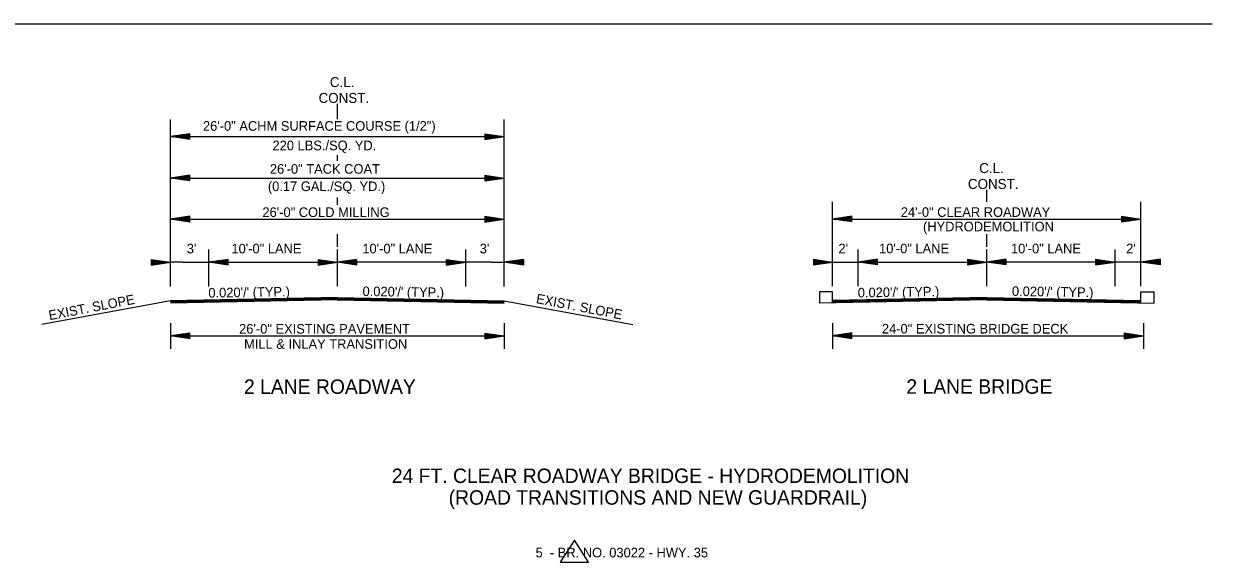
# Model space of a CAD drawing. Extents: x 544199 to 1930787, y -1968972 to 596640.
# Drawn here: x 546282 to 547208, y -1949565 to -1949146 of the extents above; entities that cross this region are included whole.
import ezdxf

# ---------------------------------------------------------------- set-up
doc = ezdxf.new("R2010")
doc.units = 0
doc.layers.add('R_Border', color=7, linetype='Continuous')
doc.layers.add('R_Draft', color=7, linetype='Continuous')

msp = doc.modelspace()

# ---------------------------------------------------------------- linework, layer by layer
at = {"layer": 'R_Border'}
for p, q in [((546249.01, -1949145.98), (547207.84, -1949145.98)), ((546902.05, -1949354.7), (546902.04, -1949363.51)), ((546912.22, -1949354.7), (546902.05, -1949354.7)), ((546912.22, -1949363.13), (546912.22, -1949354.7)), ((547152.22, -1949363.14), (547152.22, -1949354.7)), ((547152.22, -1949354.7), (547162.38, -1949354.7)), ((547162.38, -1949354.7), (547162.4, -1949363.51)), ((546711.14, -1949548.1), (546700.1, -1949565.4)), ((546722.18, -1949565.4), (546711.14, -1949548.1)), ((546700.1, -1949565.4), (546722.18, -1949565.4))]:
    msp.add_line(p, q, dxfattribs=at)
at = {"layer": 'R_Draft'}
for p, q in [((546526.48, -1949220.18), (546526.48, -1949208.38)), ((546396.48, -1949350.54), (546396.48, -1949220.48)), ((546656.48, -1949350.54), (546656.48, -1949220.48)), ((546411.48, -1949231.6), (546396.48, -1949233.85)), ((546396.48, -1949233.85), (546656.48, -1949233.85)), ((546411.48, -1949236.1), (546396.48, -1949233.85)), ((546411.48, -1949231.98), (546398.99, -1949233.85)), ((546411.48, -1949235.73), (546398.99, -1949233.85)), ((546411.48, -1949232.36), (546401.57, -1949233.85)), ((546411.48, -1949235.35), (546401.57, -1949233.85)), ((546411.48, -1949232.74), (546404.06, -1949233.85)), ((546411.48, -1949234.97), (546404.06, -1949233.85)), ((546411.48, -1949233.12), (546406.61, -1949233.85)), ((546411.48, -1949234.58), (546406.61, -1949233.85)), ((546411.48, -1949233.5), (546409.11, -1949233.85)), ((546411.48, -1949234.21), (546409.11, -1949233.85)), ((546411.48, -1949236.1), (546411.48, -1949231.6)), ((546641.48, -1949231.6), (546656.48, -1949233.85)), ((546641.48, -1949231.6), (546641.48, -1949236.1)), ((546641.48, -1949231.98), (546653.98, -1949233.85)), ((546641.48, -1949232.36), (546651.4, -1949233.85)), ((546641.48, -1949232.74), (546648.9, -1949233.85)), ((546641.48, -1949233.13), (546646.36, -1949233.85)), ((546641.48, -1949233.5), (546643.85, -1949233.85)), ((546641.48, -1949236.1), (546656.48, -1949233.85)), ((546641.48, -1949234.59), (546646.36, -1949233.85)), ((546641.48, -1949235.35), (546651.4, -1949233.85)), ((546641.48, -1949235.73), (546653.98, -1949233.85)), ((546641.48, -1949234.97), (546648.9, -1949233.85)), ((546641.48, -1949234.21), (546643.85, -1949233.85)), ((546526.48, -1949252.77), (546526.48, -1949248.36)), ((546411.48, -1949263.88), (546396.48, -1949266.13)), ((546396.48, -1949266.13), (546656.48, -1949266.13)), ((546411.48, -1949268.38), (546396.48, -1949266.13)), ((546411.48, -1949264.25), (546398.99, -1949266.13)), ((546411.48, -1949268), (546398.99, -1949266.13)), ((546411.48, -1949264.63), (546401.57, -1949266.13)), ((546411.48, -1949267.62), (546401.57, -1949266.13)), ((546411.48, -1949265.01), (546404.06, -1949266.13)), ((546411.48, -1949267.24), (546404.06, -1949266.13)), ((546411.48, -1949265.39), (546406.61, -1949266.13)), ((546411.48, -1949266.85), (546406.61, -1949266.13)), ((546411.48, -1949265.77), (546409.11, -1949266.13)), ((546411.48, -1949266.48), (546409.11, -1949266.13)), ((546411.48, -1949268.38), (546411.48, -1949263.88)), ((546641.48, -1949263.88), (546656.48, -1949266.13)), ((546641.48, -1949263.88), (546641.48, -1949268.38)), ((546641.48, -1949264.25), (546653.98, -1949266.13)), ((546641.48, -1949264.63), (546651.4, -1949266.13)), ((546641.48, -1949265.01), (546648.9, -1949266.13)), ((546641.48, -1949265.4), (546646.36, -1949266.13)), ((546641.48, -1949265.77), (546643.85, -1949266.13)), ((546641.48, -1949268.38), (546656.48, -1949266.13)), ((546641.48, -1949266.86), (546646.36, -1949266.13)), ((546641.48, -1949267.62), (546651.4, -1949266.13)), ((546641.48, -1949268), (546653.98, -1949266.13)), ((546641.48, -1949267.24), (546648.9, -1949266.13)), ((546641.48, -1949266.48), (546643.85, -1949266.13)), ((547032.22, -1949284.68), (547032.22, -1949275.37)), ((546526.48, -1949286.9), (546526.48, -1949281.3)), ((546912.22, -1949350.46), (546912.22, -1949284.72)), ((547152.22, -1949350.46), (547152.22, -1949284.72)), ((546411.48, -1949295.93), (546396.48, -1949298.18)), ((546396.48, -1949298.18), (546656.48, -1949298.18)), ((546411.48, -1949300.43), (546396.48, -1949298.18)), ((546411.48, -1949296.3), (546398.99, -1949298.18)), ((546411.48, -1949300.05), (546398.99, -1949298.18)), ((546411.48, -1949296.69), (546401.57, -1949298.18)), ((546411.48, -1949299.67), (546401.57, -1949298.18)), ((546411.48, -1949297.06), (546404.06, -1949298.18)), ((546411.48, -1949299.3), (546404.06, -1949298.18)), ((546411.48, -1949297.44), (546406.61, -1949298.18)), ((546411.48, -1949298.91), (546406.61, -1949298.18)), ((546411.48, -1949297.83), (546409.11, -1949298.18)), ((546411.48, -1949298.53), (546409.11, -1949298.18)), ((546411.48, -1949300.43), (546411.48, -1949295.93)), ((546641.48, -1949295.93), (546656.48, -1949298.18)), ((546641.48, -1949295.93), (546641.48, -1949300.43)), ((546641.48, -1949296.3), (546653.98, -1949298.18)), ((546641.48, -1949296.69), (546651.4, -1949298.18)), ((546641.48, -1949297.06), (546648.9, -1949298.18)), ((546641.48, -1949297.45), (546646.36, -1949298.18)), ((546641.48, -1949297.83), (546643.85, -1949298.18)), ((546641.48, -1949300.43), (546656.48, -1949298.18)), ((546641.48, -1949298.91), (546646.36, -1949298.18)), ((546641.48, -1949299.67), (546651.4, -1949298.18)), ((546641.48, -1949300.05), (546653.98, -1949298.18)), ((546641.48, -1949299.3), (546648.9, -1949298.18)), ((546641.48, -1949298.53), (546643.85, -1949298.18)), ((546927.22, -1949295.84), (546912.22, -1949298.09)), ((546912.22, -1949298.09), (547152.22, -1949298.09)), ((546927.22, -1949300.34), (546912.22, -1949298.09)), ((546927.22, -1949296.22), (546914.72, -1949298.09)), ((546927.22, -1949299.97), (546914.72, -1949298.09)), ((546927.22, -1949296.6), (546917.3, -1949298.09)), ((546927.22, -1949299.59), (546917.3, -1949298.09)), ((546927.22, -1949296.98), (546919.8, -1949298.09)), ((546927.22, -1949299.21), (546919.8, -1949298.09)), ((546927.22, -1949297.36), (546922.34, -1949298.09)), ((546927.22, -1949298.82), (546922.34, -1949298.09)), ((546927.22, -1949297.74), (546924.85, -1949298.09)), ((546927.22, -1949298.45), (546924.85, -1949298.09)), ((546927.22, -1949300.34), (546927.22, -1949295.84)), ((547137.22, -1949295.84), (547152.22, -1949298.09)), ((547137.22, -1949295.84), (547137.22, -1949300.34)), ((547137.22, -1949296.22), (547149.71, -1949298.09)), ((547137.22, -1949296.6), (547147.13, -1949298.09)), ((547137.22, -1949296.98), (547144.64, -1949298.09)), ((547137.22, -1949297.37), (547142.09, -1949298.09)), ((547137.22, -1949297.74), (547139.59, -1949298.09)), ((547137.22, -1949300.34), (547152.22, -1949298.09)), ((547137.22, -1949298.83), (547142.09, -1949298.09)), ((547137.22, -1949299.59), (547147.13, -1949298.09)), ((547137.22, -1949299.97), (547149.71, -1949298.09)), ((547137.22, -1949299.21), (547144.64, -1949298.09)), ((547137.22, -1949298.45), (547139.59, -1949298.09)), ((546526.48, -1949319.7), (546526.48, -1949309.83)), ((547032.22, -1949319.61), (547032.22, -1949309.74)), ((546426.48, -1949350.54), (546426.48, -1949321.82)), ((546526.48, -1949350.37), (546526.48, -1949321.82)), ((546626.48, -1949350.54), (546626.48, -1949321.82)), ((546932.22, -1949350.46), (546932.22, -1949321.74)), ((547032.22, -1949350.29), (547032.22, -1949321.74)), ((547132.22, -1949350.46), (547132.22, -1949321.74)), ((546381.48, -1949329.47), (546396.48, -1949331.72)), ((546381.48, -1949329.47), (546381.48, -1949333.97)), ((546381.48, -1949329.84), (546393.98, -1949331.72)), ((546381.48, -1949330.22), (546391.4, -1949331.72)), ((546381.48, -1949330.6), (546388.9, -1949331.72)), ((546381.48, -1949330.99), (546386.36, -1949331.72)), ((546381.48, -1949331.36), (546383.85, -1949331.72)), ((546381.48, -1949333.97), (546396.48, -1949331.72)), ((546381.48, -1949332.45), (546386.36, -1949331.72)), ((546381.48, -1949333.21), (546391.4, -1949331.72)), ((546381.48, -1949333.59), (546393.98, -1949331.72)), ((546381.48, -1949332.83), (546388.9, -1949331.72)), ((546381.48, -1949332.07), (546383.85, -1949331.72)), ((546406.48, -1949331.72), (546396.48, -1949331.72)), ((546406.48, -1949331.72), (546526.48, -1949331.72)), ((546441.48, -1949329.47), (546426.48, -1949331.72)), ((546441.48, -1949333.97), (546426.48, -1949331.72)), ((546441.48, -1949329.84), (546428.99, -1949331.72)), ((546441.48, -1949333.59), (546428.99, -1949331.72)), ((546441.48, -1949330.22), (546431.57, -1949331.72)), ((546441.48, -1949333.21), (546431.57, -1949331.72)), ((546441.48, -1949330.6), (546434.06, -1949331.72)), ((546441.48, -1949332.83), (546434.06, -1949331.72)), ((546441.48, -1949330.98), (546436.61, -1949331.72)), ((546441.48, -1949332.44), (546436.61, -1949331.72)), ((546441.48, -1949331.36), (546439.11, -1949331.72)), ((546441.48, -1949332.07), (546439.11, -1949331.72)), ((546441.48, -1949333.97), (546441.48, -1949329.47)), ((546511.48, -1949329.47), (546526.48, -1949331.72)), ((546511.48, -1949329.47), (546511.48, -1949333.97)), ((546511.48, -1949329.84), (546523.98, -1949331.72)), ((546511.48, -1949330.22), (546521.4, -1949331.72)), ((546511.48, -1949330.6), (546518.9, -1949331.72)), ((546511.48, -1949330.99), (546516.36, -1949331.72)), ((546511.48, -1949331.36), (546513.85, -1949331.72)), ((546511.48, -1949333.97), (546526.48, -1949331.72)), ((546511.48, -1949332.45), (546516.36, -1949331.72)), ((546511.48, -1949333.21), (546521.4, -1949331.72)), ((546511.48, -1949333.59), (546523.98, -1949331.72)), ((546511.48, -1949332.83), (546518.9, -1949331.72)), ((546511.48, -1949332.07), (546513.85, -1949331.72)), ((546541.48, -1949329.47), (546526.48, -1949331.72)), ((546646.48, -1949331.72), (546526.48, -1949331.72)), ((546541.48, -1949333.97), (546526.48, -1949331.72)), ((546541.48, -1949329.84), (546528.99, -1949331.72)), ((546541.48, -1949333.59), (546528.99, -1949331.72)), ((546541.48, -1949330.22), (546531.57, -1949331.72)), ((546541.48, -1949333.21), (546531.57, -1949331.72)), ((546541.48, -1949330.6), (546534.06, -1949331.72)), ((546541.48, -1949332.83), (546534.06, -1949331.72)), ((546541.48, -1949330.99), (546536.61, -1949331.72)), ((546541.48, -1949332.45), (546536.61, -1949331.72)), ((546541.48, -1949331.36), (546539.11, -1949331.72)), ((546541.48, -1949332.07), (546539.11, -1949331.72)), ((546541.48, -1949329.47), (546541.48, -1949333.97)), ((546611.48, -1949329.47), (546626.48, -1949331.72)), ((546611.48, -1949333.97), (546611.48, -1949329.47)), ((546611.48, -1949329.84), (546623.98, -1949331.72)), ((546611.48, -1949330.22), (546621.4, -1949331.72)), ((546611.48, -1949330.6), (546618.9, -1949331.72)), ((546611.48, -1949330.98), (546616.36, -1949331.72)), ((546611.48, -1949331.36), (546613.85, -1949331.72)), ((546611.48, -1949333.97), (546626.48, -1949331.72)), ((546611.48, -1949332.44), (546616.36, -1949331.72)), ((546611.48, -1949333.21), (546621.4, -1949331.72)), ((546611.48, -1949333.59), (546623.98, -1949331.72)), ((546611.48, -1949332.83), (546618.9, -1949331.72)), ((546611.48, -1949332.07), (546613.85, -1949331.72)), ((546646.48, -1949331.72), (546656.48, -1949331.72)), ((546671.48, -1949329.47), (546656.48, -1949331.72)), ((546671.48, -1949333.97), (546656.48, -1949331.72)), ((546671.48, -1949329.84), (546658.99, -1949331.72)), ((546671.48, -1949333.59), (546658.99, -1949331.72)), ((546671.48, -1949330.22), (546661.57, -1949331.72)), ((546671.48, -1949333.21), (546661.57, -1949331.72)), ((546671.48, -1949330.6), (546664.06, -1949331.72)), ((546671.48, -1949332.83), (546664.06, -1949331.72)), ((546671.48, -1949330.99), (546666.61, -1949331.72)), ((546671.48, -1949332.45), (546666.61, -1949331.72)), ((546671.48, -1949331.36), (546669.11, -1949331.72)), ((546671.48, -1949332.07), (546669.11, -1949331.72)), ((546671.48, -1949329.47), (546671.48, -1949333.97)), ((546897.22, -1949329.38), (546912.22, -1949331.63)), ((546897.22, -1949329.38), (546897.22, -1949333.88)), ((546897.22, -1949329.75), (546909.71, -1949331.63)), ((546897.22, -1949330.14), (546907.13, -1949331.63)), ((546897.22, -1949330.51), (546904.64, -1949331.63)), ((546897.22, -1949330.9), (546902.09, -1949331.63)), ((546897.22, -1949331.28), (546899.59, -1949331.63)), ((546897.22, -1949333.88), (546912.22, -1949331.63)), ((546897.22, -1949332.36), (546902.09, -1949331.63)), ((546897.22, -1949333.12), (546907.13, -1949331.63)), ((546897.22, -1949333.5), (546909.71, -1949331.63)), ((546897.22, -1949332.75), (546904.64, -1949331.63)), ((546897.22, -1949331.98), (546899.59, -1949331.63)), ((546912.22, -1949331.63), (547032.22, -1949331.63)), ((546947.22, -1949329.38), (546932.22, -1949331.63)), ((546947.22, -1949333.88), (546932.22, -1949331.63)), ((546947.22, -1949329.75), (546934.72, -1949331.63)), ((546947.22, -1949333.5), (546934.72, -1949331.63)), ((546947.22, -1949330.14), (546937.3, -1949331.63)), ((546947.22, -1949333.12), (546937.3, -1949331.63)), ((546947.22, -1949330.51), (546939.8, -1949331.63)), ((546947.22, -1949332.75), (546939.8, -1949331.63)), ((546947.22, -1949330.89), (546942.34, -1949331.63)), ((546947.22, -1949332.36), (546942.34, -1949331.63)), ((546947.22, -1949331.28), (546944.85, -1949331.63)), ((546947.22, -1949331.98), (546944.85, -1949331.63)), ((546947.22, -1949333.88), (546947.22, -1949329.38)), ((547017.22, -1949329.38), (547032.22, -1949331.63)), ((547017.22, -1949329.38), (547017.22, -1949333.88)), ((547017.22, -1949329.75), (547029.71, -1949331.63)), ((547017.22, -1949330.14), (547027.13, -1949331.63)), ((547017.22, -1949330.51), (547024.64, -1949331.63)), ((547017.22, -1949330.9), (547022.09, -1949331.63)), ((547017.22, -1949331.28), (547019.59, -1949331.63)), ((547017.22, -1949333.88), (547032.22, -1949331.63)), ((547017.22, -1949332.36), (547022.09, -1949331.63)), ((547017.22, -1949333.12), (547027.13, -1949331.63)), ((547017.22, -1949333.5), (547029.71, -1949331.63)), ((547017.22, -1949332.75), (547024.64, -1949331.63)), ((547017.22, -1949331.98), (547019.59, -1949331.63)), ((547047.22, -1949329.38), (547032.22, -1949331.63)), ((547152.22, -1949331.63), (547032.22, -1949331.63)), ((547047.22, -1949333.88), (547032.22, -1949331.63)), ((547047.22, -1949329.75), (547034.72, -1949331.63)), ((547047.22, -1949333.5), (547034.72, -1949331.63)), ((547047.22, -1949330.14), (547037.3, -1949331.63)), ((547047.22, -1949333.12), (547037.3, -1949331.63)), ((547047.22, -1949330.51), (547039.8, -1949331.63)), ((547047.22, -1949332.75), (547039.8, -1949331.63)), ((547047.22, -1949330.9), (547042.34, -1949331.63)), ((547047.22, -1949332.36), (547042.34, -1949331.63)), ((547047.22, -1949331.28), (547044.85, -1949331.63)), ((547047.22, -1949331.98), (547044.85, -1949331.63)), ((547047.22, -1949329.38), (547047.22, -1949333.88)), ((547117.22, -1949329.38), (547132.22, -1949331.63)), ((547117.22, -1949333.88), (547117.22, -1949329.38)), ((547117.22, -1949329.75), (547129.71, -1949331.63)), ((547117.22, -1949330.14), (547127.13, -1949331.63)), ((547117.22, -1949330.51), (547124.64, -1949331.63)), ((547117.22, -1949330.89), (547122.09, -1949331.63)), ((547117.22, -1949331.28), (547119.59, -1949331.63)), ((547117.22, -1949333.88), (547132.22, -1949331.63)), ((547117.22, -1949332.36), (547122.09, -1949331.63)), ((547117.22, -1949333.12), (547127.13, -1949331.63)), ((547117.22, -1949333.5), (547129.71, -1949331.63)), ((547117.22, -1949332.75), (547124.64, -1949331.63)), ((547117.22, -1949331.98), (547119.59, -1949331.63)), ((547167.22, -1949329.38), (547152.22, -1949331.63)), ((547167.22, -1949333.88), (547152.22, -1949331.63)), ((547167.22, -1949329.75), (547154.72, -1949331.63)), ((547167.22, -1949333.5), (547154.72, -1949331.63)), ((547167.22, -1949330.14), (547157.3, -1949331.63)), ((547167.22, -1949333.12), (547157.3, -1949331.63)), ((547167.22, -1949330.51), (547159.8, -1949331.63)), ((547167.22, -1949332.75), (547159.8, -1949331.63)), ((547167.22, -1949330.9), (547162.34, -1949331.63)), ((547167.22, -1949332.36), (547162.34, -1949331.63)), ((547167.22, -1949331.28), (547164.85, -1949331.63)), ((547167.22, -1949331.98), (547164.85, -1949331.63)), ((547167.22, -1949329.38), (547167.22, -1949333.88)), ((546526.48, -1949359.32), (546396.48, -1949361.92)), ((546526.49, -1949359.62), (546396.48, -1949362.22)), ((546526.49, -1949359.92), (546396.48, -1949362.52)), ((546526.5, -1949360.22), (546396.48, -1949362.82)), ((546526.46, -1949360.22), (546656.48, -1949362.82)), ((546526.47, -1949359.92), (546656.48, -1949362.52)), ((546526.48, -1949359.32), (546656.48, -1949361.92)), ((546526.48, -1949359.62), (546656.48, -1949362.22)), ((547032.22, -1949359.24), (546912.22, -1949361.64)), ((547032.22, -1949359.54), (546912.22, -1949361.94)), ((547032.23, -1949359.84), (546912.22, -1949362.24)), ((547032.24, -1949360.14), (546912.22, -1949362.54)), ((547032.2, -1949360.14), (547152.22, -1949362.54)), ((547032.21, -1949359.54), (547152.22, -1949361.94)), ((547032.21, -1949359.84), (547152.22, -1949362.24)), ((547032.22, -1949359.24), (547152.22, -1949361.64)), ((546396.48, -1949361.92), (546296.41, -1949380.3)), ((546526.51, -1949360.52), (546396.48, -1949363.12)), ((546526.51, -1949360.82), (546396.48, -1949363.42)), ((546526.51, -1949360.99), (546396.48, -1949363.59)), ((546526.45, -1949360.82), (546656.48, -1949363.42)), ((546526.45, -1949360.99), (546656.48, -1949363.59)), ((546526.46, -1949360.52), (546656.48, -1949363.12)), ((546656.48, -1949361.92), (546756.55, -1949380.3)), ((547032.25, -1949360.91), (546902.04, -1949363.51)), ((547032.24, -1949360.44), (546912.22, -1949362.84)), ((547032.25, -1949360.74), (546912.22, -1949363.14)), ((547032.18, -1949360.91), (547162.4, -1949363.51)), ((547032.19, -1949360.44), (547152.22, -1949362.84)), ((547032.19, -1949360.74), (547152.22, -1949363.14)), ((546396.48, -1949379.18), (546396.48, -1949399.18)), ((546411.48, -1949386.93), (546396.48, -1949389.18)), ((546411.48, -1949387.31), (546398.99, -1949389.18)), ((546411.48, -1949387.69), (546401.57, -1949389.18)), ((546411.48, -1949388.06), (546404.06, -1949389.18)), ((546411.48, -1949391.43), (546411.48, -1949386.93)), ((546641.48, -1949386.93), (546656.48, -1949389.18)), ((546641.48, -1949386.93), (546641.48, -1949391.43)), ((546641.48, -1949387.31), (546653.98, -1949389.18)), ((546641.48, -1949387.69), (546651.4, -1949389.18)), ((546641.48, -1949388.06), (546648.9, -1949389.18)), ((546656.48, -1949379.18), (546656.48, -1949399.18)), ((546912.22, -1949379.09), (546912.22, -1949399.09)), ((546927.22, -1949386.84), (546912.22, -1949389.09)), ((546927.22, -1949387.22), (546914.72, -1949389.09)), ((546927.22, -1949387.6), (546917.3, -1949389.09)), ((546927.22, -1949387.98), (546919.8, -1949389.09)), ((546927.22, -1949391.34), (546927.22, -1949386.84)), ((547139.22, -1949386.84), (547154.22, -1949389.09)), ((547139.22, -1949386.84), (547139.22, -1949391.34)), ((547139.22, -1949387.22), (547151.71, -1949389.09)), ((547139.22, -1949387.6), (547149.13, -1949389.09)), ((547139.22, -1949387.98), (547146.64, -1949389.09)), ((547154.22, -1949379.09), (547154.22, -1949399.09)), ((546396.48, -1949389.18), (546656.48, -1949389.18)), ((546411.48, -1949391.43), (546396.48, -1949389.18)), ((546411.48, -1949391.06), (546398.99, -1949389.18)), ((546411.48, -1949390.67), (546401.57, -1949389.18)), ((546411.48, -1949390.3), (546404.06, -1949389.18)), ((546411.48, -1949388.45), (546406.61, -1949389.18)), ((546411.48, -1949389.91), (546406.61, -1949389.18)), ((546411.48, -1949388.83), (546409.11, -1949389.18)), ((546411.48, -1949389.53), (546409.11, -1949389.18)), ((546641.48, -1949388.45), (546646.36, -1949389.18)), ((546641.48, -1949388.83), (546643.85, -1949389.18)), ((546641.48, -1949391.43), (546656.48, -1949389.18)), ((546641.48, -1949389.92), (546646.36, -1949389.18)), ((546641.48, -1949390.67), (546651.4, -1949389.18)), ((546641.48, -1949391.06), (546653.98, -1949389.18)), ((546641.48, -1949390.3), (546648.9, -1949389.18)), ((546641.48, -1949389.53), (546643.85, -1949389.18)), ((546912.22, -1949389.09), (547152.22, -1949389.09)), ((546927.22, -1949391.34), (546912.22, -1949389.09)), ((546927.22, -1949390.97), (546914.72, -1949389.09)), ((546927.22, -1949390.59), (546917.3, -1949389.09)), ((546927.22, -1949390.21), (546919.8, -1949389.09)), ((546927.22, -1949388.36), (546922.34, -1949389.09)), ((546927.22, -1949389.82), (546922.34, -1949389.09)), ((546927.22, -1949388.74), (546924.85, -1949389.09)), ((546927.22, -1949389.45), (546924.85, -1949389.09)), ((547139.22, -1949388.37), (547144.09, -1949389.09)), ((547139.22, -1949388.74), (547141.59, -1949389.09)), ((547139.22, -1949391.34), (547154.22, -1949389.09)), ((547139.22, -1949389.83), (547144.09, -1949389.09)), ((547139.22, -1949390.59), (547149.13, -1949389.09)), ((547139.22, -1949390.97), (547151.71, -1949389.09)), ((547139.22, -1949390.21), (547146.64, -1949389.09)), ((547139.22, -1949389.45), (547141.59, -1949389.09))]:
    msp.add_line(p, q, dxfattribs=at)

# ---------------------------------------------------------------- texts
for s, height, p in [('C.L.', 7.8, (546520.64, -1949195.29)), ('CONST.', 7.8, (546511.85, -1949207.66)), ('26\'-0" ACHM SURFACE COURSE (1/2")', 7.5, (546421.83, -1949229.32)), ('220 LBS./SQ. YD. ', 7.5, (546475.99, -1949244.5)), ('26\'-0" TACK COAT', 7.5, (546473.95, -1949262.79)), ('C.L.', 7.8, (547026.37, -1949262.28)), ('CONST.', 7.8, (547017.59, -1949274.65)), ('(0.17 GAL./SQ. YD.)', 7.5, (546472.39, -1949276.33)), ('26\'-0" COLD MILLING', 7.5, (546468.11, -1949296.51)), ('24\'-0" CLEAR ROADWAY ', 7.5, (546965.31, -1949296.42)), ('(HYDRODEMOLITION', 7.5, (546982.58, -1949307.67)), ("3'", 7.5, (546409.21, -1949324.85)), ('10\'-0" LANE', 7.5, (546444, -1949324.85)), ('10\'-0" LANE', 7.5, (546545.95, -1949324.85)), ("3'", 7.5, (546637.37, -1949324.85)), ("2'", 7.5, (546916.7, -1949324.77)), ('10\'-0" LANE', 7.5, (546948.37, -1949324.77)), ('10\'-0" LANE', 7.5, (547051.1, -1949324.77)), ("2'", 7.5, (547140.83, -1949324.77)), ('26\'-0" EXISTING PAVEMENT', 7.5, (546449.98, -1949387.35)), ('24-0" EXISTING BRIDGE DECK', 7.5, (546950.6, -1949387.26)), ('MILL & INLAY TRANSITION ', 7.5, (546453.87, -1949399.18)), ('2 LANE ROADWAY', 11.25, (546453.79, -1949434.26)), ('2 LANE BRIDGE', 11.25, (546969.62, -1949434.17)), ('24 FT. CLEAR ROADWAY BRIDGE - HYDRODEMOLITION', 11.25, (546568.92, -1949503.69)), ('(ROAD TRANSITIONS AND NEW GUARDRAIL)', 11.25, (546613.17, -1949520.57)), ('      5  - BR. NO. 03022 - HWY. 35', 7.5, (546664.14, -1949561.63))]:
    msp.add_text(s, height=height, dxfattribs=at).set_placement(p)
for s, rotation, p in [("0.020'/' (TYP.)", 0.87191, (546426.1, -1949359.28)), ("0.020'/' (TYP.)", 359.12809, (546546.08, -1949358.05)), ("0.020'/' (TYP.)", 0.87191, (546931.84, -1949359.19)), ("0.020'/' (TYP.)", 359.12809, (547051.82, -1949357.96)), ('EXIST. SLOPE', 10.88286, (546302.39, -1949376.92)), ('EXIST. SLOPE', 349.11714, (546680.86, -1949363.52))]:
    msp.add_text(s, height=7.5, rotation=rotation, dxfattribs=at).set_placement(p)

doc.saveas('drawing.dxf')
